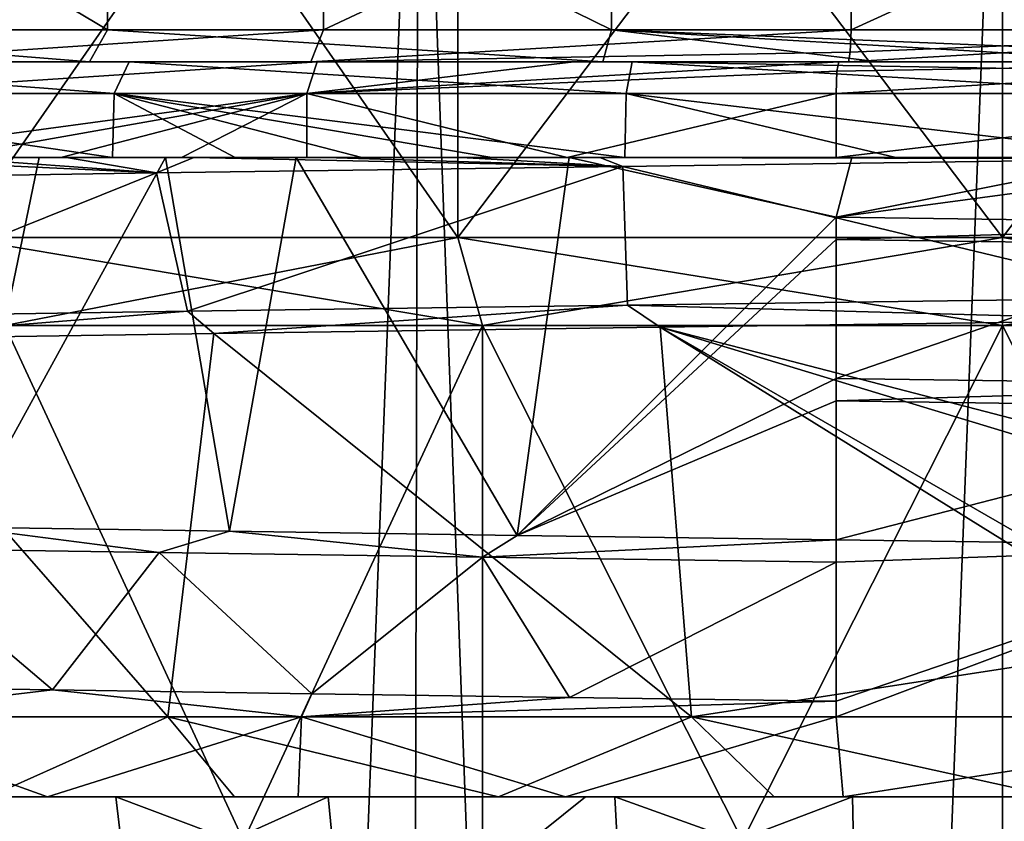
# Model space of a CAD drawing. Header units: millimetres. Extents: x -682 to 137, y -14 to 967.
# Tile 447 of 656: x -6.15 to 0.01, y 957.35 to 962.36. Entities that reach past the tile are written whole.
import ezdxf

# ---------------------------------------------------------------- set-up
doc = ezdxf.new("R2010")
doc.units = ezdxf.units.MM
doc.header["$LTSCALE"] = 65.185185
for name, color, linetype in [('100', 7, 'CONTINUOUS'), ('101', 7, 'CONTINUOUS'), ('102', 7, 'CONTINUOUS'), ('103', 7, 'CONTINUOUS'), ('104', 7, 'CONTINUOUS'), ('105', 7, 'CONTINUOUS'), ('3650', 7, 'CONTINUOUS'), ('3651', 7, 'CONTINUOUS'), ('3652', 7, 'CONTINUOUS'), ('3721', 7, 'CONTINUOUS'), ('3722', 7, 'CONTINUOUS'), ('3723', 7, 'CONTINUOUS'), ('3725', 7, 'CONTINUOUS'), ('3726', 7, 'CONTINUOUS'), ('3727', 7, 'CONTINUOUS'), ('3748', 7, 'CONTINUOUS'), ('3749', 7, 'CONTINUOUS'), ('918', 7, 'CONTINUOUS'), ('919', 7, 'CONTINUOUS'), ('92', 7, 'CONTINUOUS'), ('93', 7, 'CONTINUOUS'), ('94', 7, 'CONTINUOUS'), ('95', 7, 'CONTINUOUS'), ('96', 7, 'CONTINUOUS'), ('97', 7, 'CONTINUOUS'), ('98', 7, 'CONTINUOUS'), ('99', 7, 'CONTINUOUS')]:
    doc.layers.add(name, color=color, linetype=linetype)

msp = doc.modelspace()

# ---------------------------------------------------------------- linework, layer by layer
at = {"layer": '100', "color": 7, "linetype": 'CONTINUOUS', "true_color": 0x999999}
for points in [[(-8.3148, 961.9, 8.5829), (-5.5599, 961.9, 10.5778), (-8.1763, 962.1, 8.4386), (-8.3148, 961.9, 8.5829)], [(-8.1763, 962.1, 8.4386), (-5.5599, 961.9, 10.5778), (-5.4651, 962.1, 10.4017), (-8.1763, 962.1, 8.4386)], [(-4.3532, 961.9, -11.1289), (-7.3122, 961.9, -9.4516), (-4.2894, 962.1, -10.9391), (-4.3532, 961.9, -11.1289)], [(-4.2894, 962.1, -10.9391), (-7.3122, 961.9, -9.4516), (-7.1982, 962.1, -9.287), (-4.2894, 962.1, -10.9391)], [(-5.5599, 961.9, 10.5778), (-2.3546, 961.9, 11.7157), (-5.4651, 962.1, 10.4017), (-5.5599, 961.9, 10.5778)], [(-5.4651, 962.1, 10.4017), (-2.3546, 961.9, 11.7157), (-2.317, 962.1, 11.5193), (-5.4651, 962.1, 10.4017)], [(-4.3532, 961.9, -11.1289), (-1.0241, 962.1, -11.7053), (-1.0364, 962.0414, -11.8462), (-4.3532, 961.9, -11.1289)], [(-1.0241, 962.1, -11.7053), (-4.3532, 961.9, -11.1289), (-2.6835, 962.1, -11.4395), (-1.0241, 962.1, -11.7053)], [(-2.6835, 962.1, -11.4395), (-4.3532, 961.9, -11.1289), (-4.2894, 962.1, -10.9391), (-2.6835, 962.1, -11.4395)], [(-2.3546, 961.9, 11.7157), (1.0415, 961.9, 11.9045), (-2.317, 962.1, 11.5193), (-2.3546, 961.9, 11.7157)], [(1.0415, 961.9, 11.9045), (1.0364, 962.0414, 11.8462), (-2.317, 962.1, 11.5193), (1.0415, 961.9, 11.9045)], [(1.0364, 962.0414, 11.8462), (1.0241, 962.1, 11.7053), (-2.317, 962.1, 11.5193), (1.0364, 962.0414, 11.8462)], [(-1.0415, 961.9, -11.9045), (-4.3532, 961.9, -11.1289), (-1.0364, 962.0414, -11.8462), (-1.0415, 961.9, -11.9045)]]:
    msp.add_3dface(points, dxfattribs=at)
at = {"layer": '101', "color": 7, "linetype": 'CONTINUOUS', "true_color": 0x999999}
for points in [[(-8.3631, 962.1, 7.2602), (-8.1763, 962.1, 8.4386), (-5.7128, 962.1, 9.4877), (-8.3631, 962.1, 7.2602)], [(-8.1763, 962.1, 8.4386), (-5.4651, 962.1, 10.4017), (-5.7128, 962.1, 9.4877), (-8.1763, 962.1, 8.4386)], [(-4.3291, 962.1, -10.1938), (-7.1982, 962.1, -9.287), (-7.2644, 962.1, -8.3595), (-4.3291, 962.1, -10.1938)], [(-4.2894, 962.1, -10.9391), (-7.1982, 962.1, -9.287), (-4.3291, 962.1, -10.1938), (-4.2894, 962.1, -10.9391)], [(-5.7128, 962.1, 9.4877), (-5.4651, 962.1, 10.4017), (-2.5012, 962.1, 10.7888), (-5.7128, 962.1, 9.4877)], [(-5.4651, 962.1, 10.4017), (-2.317, 962.1, 11.5193), (-2.5012, 962.1, 10.7888), (-5.4651, 962.1, 10.4017)], [(-0.9652, 962.1, -11.0329), (-4.2894, 962.1, -10.9391), (-4.3291, 962.1, -10.1938), (-0.9652, 962.1, -11.0329)], [(2.317, 962.1, -11.5193), (-2.6835, 962.1, -11.4395), (-4.2894, 962.1, -10.9391), (2.317, 962.1, -11.5193)], [(2.317, 962.1, -11.5193), (-4.2894, 962.1, -10.9391), (-0.9652, 962.1, -11.0329), (2.317, 962.1, -11.5193)], [(2.317, 962.1, -11.5193), (-1.0241, 962.1, -11.7053), (-2.6835, 962.1, -11.4395), (2.317, 962.1, -11.5193)], [(-2.5012, 962.1, 10.7888), (-2.317, 962.1, 11.5193), (-0.7768, 962.1, 11.0477), (-2.5012, 962.1, 10.7888)], [(1.0241, 962.1, 11.7053), (2.6835, 962.1, 11.4395), (-2.317, 962.1, 11.5193), (1.0241, 962.1, 11.7053)], [(2.6835, 962.1, 11.4395), (4.2894, 962.1, 10.9391), (-2.317, 962.1, 11.5193), (2.6835, 962.1, 11.4395)], [(-2.317, 962.1, 11.5193), (4.2894, 962.1, 10.9391), (0.9652, 962.1, 11.0329), (-2.317, 962.1, 11.5193)], [(-2.317, 962.1, 11.5193), (0.9652, 962.1, 11.0329), (-0.7768, 962.1, 11.0477), (-2.317, 962.1, 11.5193)], [(0.7768, 962.1, -11.0477), (2.317, 962.1, -11.5193), (-0.9652, 962.1, -11.0329), (0.7768, 962.1, -11.0477)]]:
    msp.add_3dface(points, dxfattribs=at)
at = {"layer": '102', "color": 7, "linetype": 'CONTINUOUS', "true_color": 0x999999}
for points in [[(0.7768, 962.1, -11.0477), (-0.9652, 962.1, -11.0329), (2.4463, 962.3, -10.5963), (0.7768, 962.1, -11.0477)], [(2.4463, 962.3, -10.5963), (-0.9652, 962.1, -11.0329), (-0.9529, 962.1586, -10.892), (2.4463, 962.3, -10.5963)], [(-0.9478, 962.3, -10.8336), (2.4463, 962.3, -10.5963), (-0.9529, 962.1586, -10.892), (-0.9478, 962.3, -10.8336)]]:
    msp.add_3dface(points, dxfattribs=at)
at = {"layer": '103', "color": 7, "linetype": 'CONTINUOUS', "true_color": 0x999999}
for points in [[(2.4463, 962.3, -10.5963), (-0.9478, 962.3, -10.8336), (2.4463, 963.85, -10.5963), (2.4463, 962.3, -10.5963)], [(2.4463, 963.85, -10.5963), (-0.9478, 962.3, -10.8336), (-0.9478, 963.85, -10.8336), (2.4463, 963.85, -10.5963)]]:
    msp.add_3dface(points, dxfattribs=at)
at = {"layer": '104', "color": 7, "linetype": 'CONTINUOUS', "true_color": 0x999999}
for points in [[(-5.601, 963.85, 9.3217), (-8.2075, 963.85, 7.1346), (-5.601, 962.3, 9.3217), (-5.601, 963.85, 9.3217)], [(-5.601, 962.3, 9.3217), (-8.2075, 963.85, 7.1346), (-8.2075, 962.3, 7.1346), (-5.601, 962.3, 9.3217)], [(-7.1346, 963.85, -8.2075), (-4.2492, 963.85, -10.0105), (-7.1346, 962.3, -8.2075), (-7.1346, 963.85, -8.2075)], [(-7.1346, 962.3, -8.2075), (-4.2492, 963.85, -10.0105), (-4.2492, 962.3, -10.0105), (-7.1346, 962.3, -8.2075)], [(-2.4463, 963.85, 10.5963), (-5.601, 963.85, 9.3217), (-2.4463, 962.3, 10.5963), (-2.4463, 963.85, 10.5963)], [(-2.4463, 962.3, 10.5963), (-5.601, 963.85, 9.3217), (-5.601, 962.3, 9.3217), (-2.4463, 962.3, 10.5963)], [(-0.9478, 963.85, -10.8336), (-0.9478, 962.3, -10.8336), (-4.2492, 962.3, -10.0105), (-0.9478, 963.85, -10.8336)], [(-4.2492, 963.85, -10.0105), (-0.9478, 963.85, -10.8336), (-4.2492, 962.3, -10.0105), (-4.2492, 963.85, -10.0105)], [(0.9478, 962.3, 10.8336), (0.9478, 963.85, 10.8336), (-2.4463, 963.85, 10.5963), (0.9478, 962.3, 10.8336)], [(0.9478, 962.3, 10.8336), (-2.4463, 963.85, 10.5963), (-2.4463, 962.3, 10.5963), (0.9478, 962.3, 10.8336)]]:
    msp.add_3dface(points, dxfattribs=at)
at = {"layer": '105', "color": 7, "linetype": 'CONTINUOUS', "true_color": 0x999999}
for points in [[(-8.3631, 962.1, 7.2602), (-5.7128, 962.1, 9.4877), (-8.2075, 962.3, 7.1346), (-8.3631, 962.1, 7.2602)], [(-5.7128, 962.1, 9.4877), (-5.601, 962.3, 9.3217), (-8.2075, 962.3, 7.1346), (-5.7128, 962.1, 9.4877)], [(-4.3291, 962.1, -10.1938), (-7.2644, 962.1, -8.3595), (-4.2492, 962.3, -10.0105), (-4.3291, 962.1, -10.1938)], [(-7.2644, 962.1, -8.3595), (-7.1346, 962.3, -8.2075), (-4.2492, 962.3, -10.0105), (-7.2644, 962.1, -8.3595)], [(-5.7128, 962.1, 9.4877), (-2.5012, 962.1, 10.7888), (-5.601, 962.3, 9.3217), (-5.7128, 962.1, 9.4877)], [(-2.5012, 962.1, 10.7888), (-2.4463, 962.3, 10.5963), (-5.601, 962.3, 9.3217), (-2.5012, 962.1, 10.7888)], [(-4.3291, 962.1, -10.1938), (-0.9478, 962.3, -10.8336), (-0.9529, 962.1586, -10.892), (-4.3291, 962.1, -10.1938)], [(-0.9478, 962.3, -10.8336), (-4.3291, 962.1, -10.1938), (-4.2492, 962.3, -10.0105), (-0.9478, 962.3, -10.8336)], [(-2.5012, 962.1, 10.7888), (-0.7768, 962.1, 11.0477), (-2.4463, 962.3, 10.5963), (-2.5012, 962.1, 10.7888)], [(-0.7768, 962.1, 11.0477), (0.9652, 962.1, 11.0329), (-2.4463, 962.3, 10.5963), (-0.7768, 962.1, 11.0477)], [(0.9652, 962.1, 11.0329), (0.9529, 962.1586, 10.892), (-2.4463, 962.3, 10.5963), (0.9652, 962.1, 11.0329)], [(0.9529, 962.1586, 10.892), (0.9478, 962.3, 10.8336), (-2.4463, 962.3, 10.5963), (0.9529, 962.1586, 10.892)], [(-0.9652, 962.1, -11.0329), (-4.3291, 962.1, -10.1938), (-0.9529, 962.1586, -10.892), (-0.9652, 962.1, -11.0329)]]:
    msp.add_3dface(points, dxfattribs=at)
at = {"layer": '3650', "color": 7, "linetype": 'CONTINUOUS', "true_color": 0x999999}
for points in [[(1.0408, 960.4822, 11.8966), (-2.1421, 960.4377, 11.7483), (1.0408, 959.6128, 11.8966), (1.0408, 960.4822, 11.8966)], [(-4.9355, 960.3995, 10.8744), (-7.2904, 960.3642, 9.4584), (-5.224, 958, 10.7388), (-4.9355, 960.3995, 10.8744)], [(-1.946, 958, 11.7824), (-4.9355, 960.3995, 10.8744), (-5.224, 958, 10.7388), (-1.946, 958, 11.7824)], [(-2.1421, 960.4377, 11.7483), (-4.9355, 960.3995, 10.8744), (-1.946, 958, 11.7824), (-2.1421, 960.4377, 11.7483)], [(-2.1421, 960.4377, 11.7483), (1.0408, 959.4722, 11.8966), (1.0408, 959.6128, 11.8966), (-2.1421, 960.4377, 11.7483)], [(1.0408, 959.4722, 11.8966), (-2.1421, 960.4377, 11.7483), (1.0408, 958.6028, 11.8966), (1.0408, 959.4722, 11.8966)], [(-2.1421, 960.4377, 11.7483), (1.0408, 958.4622, 11.8966), (1.0408, 958.6028, 11.8966), (-2.1421, 960.4377, 11.7483)], [(1.0408, 958.4622, 11.8966), (-2.1421, 960.4377, 11.7483), (-1.946, 958, 11.7824), (1.0408, 958.4622, 11.8966)], [(-5.224, 958, 10.7388), (-7.2904, 960.3642, 9.4584), (-8.0686, 958, 8.804), (-5.224, 958, 10.7388)], [(-6.5086, 959.1869, -10.0124), (-5.2775, 959.0282, -10.7126), (-6.9883, 959.0535, -9.6837), (-6.5086, 959.1869, -10.0124)], [(-6.5086, 959.1869, -10.0124), (-4.8387, 959.1623, -10.9178), (-5.2775, 959.0282, -10.7126), (-6.5086, 959.1869, -10.0124)], [(-4.8387, 959.1623, -10.9178), (-3.2535, 958.999, -11.4903), (-5.2775, 959.0282, -10.7126), (-4.8387, 959.1623, -10.9178)], [(-4.8387, 959.1623, -10.9178), (-3.0375, 959.136, -11.5492), (-3.2535, 958.999, -11.4903), (-4.8387, 959.1623, -10.9178)], [(-3.0375, 959.136, -11.5492), (-1.0408, 959.1078, -11.8966), (-3.2535, 958.999, -11.4903), (-3.0375, 959.136, -11.5492)], [(-1.0408, 959.1078, -11.8966), (-1.0408, 958.9672, -11.8966), (-3.2535, 958.999, -11.4903), (-1.0408, 959.1078, -11.8966)], [(1.4936, 958, 11.8482), (1.0408, 958.4622, 11.8966), (-1.946, 958, 11.7824), (1.4936, 958, 11.8482)], [(-7.6574, 958.1948, -9.1638), (-5.9453, 958.1686, -10.3569), (-7.3715, 958, -9.3953), (-7.6574, 958.1948, -9.1638)], [(-7.3715, 958, -9.3953), (-5.9453, 958.1686, -10.3569), (-4.3873, 958, -11.1069), (-7.3715, 958, -9.3953)], [(-5.9453, 958.1686, -10.3569), (-4.3227, 958.1448, -11.1322), (-4.3873, 958, -11.1069), (-5.9453, 958.1686, -10.3569)], [(-4.3227, 958.1448, -11.1322), (-2.7097, 958.1213, -11.6305), (-4.3873, 958, -11.1069), (-4.3227, 958.1448, -11.1322)], [(-2.7097, 958.1213, -11.6305), (-1.0408, 958.0978, -11.8966), (-4.3873, 958, -11.1069), (-2.7097, 958.1213, -11.6305)], [(-1.0408, 958.0978, -11.8966), (-1.0408, 958, -11.8966), (-4.3873, 958, -11.1069), (-1.0408, 958.0978, -11.8966)]]:
    msp.add_3dface(points, dxfattribs=at)
at = {"layer": '3651', "color": 7, "linetype": 'CONTINUOUS', "true_color": 0x999999}
for points in [[(-6.3438, 957.5, 9.5224), (-5.224, 958, 10.7388), (-8.0686, 958, 8.804), (-6.3438, 957.5, 9.5224)], [(-5.9766, 957.5, -9.7569), (-7.4041, 957.5, -8.7234), (-7.3715, 958, -9.3953), (-5.9766, 957.5, -9.7569)], [(-5.9766, 957.5, -9.7569), (-7.3715, 958, -9.3953), (-4.3873, 958, -11.1069), (-5.9766, 957.5, -9.7569)], [(-6.3438, 957.5, 9.5224), (-4.8064, 957.5, 10.3835), (-5.224, 958, 10.7388), (-6.3438, 957.5, 9.5224)], [(-4.4075, 957.5, -10.559), (-5.9766, 957.5, -9.7569), (-4.3873, 958, -11.1069), (-4.4075, 957.5, -10.559)], [(-4.8064, 957.5, 10.3835), (-3.1549, 957.5, 10.9984), (-5.224, 958, 10.7388), (-4.8064, 957.5, 10.3835)], [(-3.1549, 957.5, 10.9984), (-1.946, 958, 11.7824), (-5.224, 958, 10.7388), (-3.1549, 957.5, 10.9984)], [(-2.7346, 957.5, -11.1104), (-4.4075, 957.5, -10.559), (-4.3873, 958, -11.1069), (-2.7346, 957.5, -11.1104)], [(-1.0408, 958, -11.8966), (-2.7346, 957.5, -11.1104), (-4.3873, 958, -11.1069), (-1.0408, 958, -11.8966)], [(-3.1549, 957.5, 10.9984), (-1.4284, 957.5, 11.3524), (-1.946, 958, 11.7824), (-3.1549, 957.5, 10.9984)], [(-0.9972, 957.5, -11.3985), (-2.7346, 957.5, -11.1104), (-1.0408, 958, -11.8966), (-0.9972, 957.5, -11.3985)], [(-1.4284, 957.5, 11.3524), (0.332, 957.5, 11.4371), (-1.946, 958, 11.7824), (-1.4284, 957.5, 11.3524)], [(0.332, 957.5, 11.4371), (1.4936, 958, 11.8482), (-1.946, 958, 11.7824), (0.332, 957.5, 11.4371)]]:
    msp.add_3dface(points, dxfattribs=at)
at = {"layer": '3652', "color": 7, "linetype": 'CONTINUOUS', "true_color": 0x999999}
for points in [[(-0.9972, 957.5, -11.3985), (-1.0408, 958, -11.8966), (2.2445, 958, -11.7292), (-0.9972, 957.5, -11.3985)], [(2.1506, 957.5, -11.2381), (-0.9972, 957.5, -11.3985), (2.2445, 958, -11.7292), (2.1506, 957.5, -11.2381)]]:
    msp.add_3dface(points, dxfattribs=at)
at = {"layer": '3721', "color": 7, "linetype": 'CONTINUOUS', "true_color": 0x96918c}
for points in [[(-6.5418, 961, -10.1792), (-3.409, 961, -11.6099), (-6.5418, 965.5, -10.1792), (-6.5418, 961, -10.1792)], [(-6.5418, 965.5, -10.1792), (-3.409, 961, -11.6099), (-3.409, 965.5, -11.6099), (-6.5418, 965.5, -10.1792)], [(-3.409, 961, 11.6099), (-6.5418, 961, 10.1792), (-3.409, 965.5, 11.6099), (-3.409, 961, 11.6099)], [(-3.409, 965.5, 11.6099), (-6.5418, 961, 10.1792), (-6.5418, 965.5, 10.1792), (-3.409, 965.5, 11.6099)], [(0, 961, -12.1), (0, 965.5, -12.1), (-3.409, 965.5, -11.6099), (0, 961, -12.1)], [(-3.409, 961, -11.6099), (0, 961, -12.1), (-3.409, 965.5, -11.6099), (-3.409, 961, -11.6099)], [(0, 961, 12.1), (-3.409, 961, 11.6099), (0, 965.5, 12.1), (0, 961, 12.1)], [(0, 965.5, 12.1), (-3.409, 961, 11.6099), (-3.409, 965.5, 11.6099), (0, 965.5, 12.1)]]:
    msp.add_3dface(points, dxfattribs=at)
at = {"layer": '3722', "color": 7, "linetype": 'CONTINUOUS', "true_color": 0x96918c}
for points in [[(-3.409, 961, -11.6099), (-6.5418, 961, -10.1792), (-3.254, 960.45, -11.0821), (-3.409, 961, -11.6099)], [(-3.254, 960.45, -11.0821), (-6.5418, 961, -10.1792), (-6.2444, 960.45, -9.7165), (-3.254, 960.45, -11.0821)], [(-6.5418, 961, 10.1792), (-3.409, 961, 11.6099), (-6.2444, 960.45, 9.7165), (-6.5418, 961, 10.1792)], [(-6.2444, 960.45, 9.7165), (-3.409, 961, 11.6099), (-3.254, 960.45, 11.0821), (-6.2444, 960.45, 9.7165)], [(0, 961, -12.1), (-3.409, 961, -11.6099), (0, 960.45, -11.55), (0, 961, -12.1)], [(0, 960.45, -11.55), (-3.409, 961, -11.6099), (-3.254, 960.45, -11.0821), (0, 960.45, -11.55)], [(-3.409, 961, 11.6099), (0, 961, 12.1), (-3.254, 960.45, 11.0821), (-3.409, 961, 11.6099)], [(-3.254, 960.45, 11.0821), (0, 961, 12.1), (0, 960.45, 11.55), (-3.254, 960.45, 11.0821)]]:
    msp.add_3dface(points, dxfattribs=at)
at = {"layer": '3723', "color": 7, "linetype": 'CONTINUOUS', "true_color": 0x96918c}
for points in [[(-3.2536, 954, -11.0819), (-6.2444, 960.45, -9.7165), (-6.2452, 954, -9.7159), (-3.2536, 954, -11.0819)], [(-6.2444, 960.45, 9.7165), (-3.254, 960.45, 11.0821), (-6.2452, 954, 9.7159), (-6.2444, 960.45, 9.7165)], [(-6.2452, 954, 9.7159), (-3.254, 960.45, 11.0821), (-3.2536, 954, 11.0819), (-6.2452, 954, 9.7159)], [(-3.254, 960.45, -11.0821), (-6.2444, 960.45, -9.7165), (-3.2536, 954, -11.0819), (-3.254, 960.45, -11.0821)], [(0, 960.45, -11.55), (-3.254, 960.45, -11.0821), (0, 954, -11.55), (0, 960.45, -11.55)], [(0, 954, -11.55), (-3.254, 960.45, -11.0821), (-3.2536, 954, -11.0819), (0, 954, -11.55)], [(-3.254, 960.45, 11.0821), (0, 960.45, 11.55), (-3.2536, 954, 11.0819), (-3.254, 960.45, 11.0821)], [(-3.2536, 954, 11.0819), (0, 960.45, 11.55), (0, 954, 11.55), (-3.2536, 954, 11.0819)]]:
    msp.add_3dface(points, dxfattribs=at)
at = {"layer": '3725', "color": 7, "linetype": 'CONTINUOUS', "true_color": 0x96918c}
for points in [[(0, 965.5, -12.1), (0, 961, -12.1), (3.409, 961, -11.6099), (0, 965.5, -12.1)], [(0, 965.5, -12.1), (3.409, 961, -11.6099), (3.409, 965.5, -11.6099), (0, 965.5, -12.1)], [(0, 961, 12.1), (0, 965.5, 12.1), (3.409, 965.5, 11.6099), (0, 961, 12.1)], [(3.409, 961, 11.6099), (0, 961, 12.1), (3.409, 965.5, 11.6099), (3.409, 961, 11.6099)]]:
    msp.add_3dface(points, dxfattribs=at)
at = {"layer": '3726', "color": 7, "linetype": 'CONTINUOUS', "true_color": 0x96918c}
for points in [[(0, 961, -12.1), (0, 960.45, -11.55), (3.254, 960.45, -11.0821), (0, 961, -12.1)], [(3.409, 961, -11.6099), (0, 961, -12.1), (3.254, 960.45, -11.0821), (3.409, 961, -11.6099)], [(0, 960.45, 11.55), (0, 961, 12.1), (3.409, 961, 11.6099), (0, 960.45, 11.55)], [(0, 960.45, 11.55), (3.409, 961, 11.6099), (3.254, 960.45, 11.0821), (0, 960.45, 11.55)]]:
    msp.add_3dface(points, dxfattribs=at)
at = {"layer": '3727', "color": 7, "linetype": 'CONTINUOUS', "true_color": 0x96918c}
for points in [[(0, 960.45, -11.55), (0, 954, -11.55), (3.2536, 954, -11.0819), (0, 960.45, -11.55)], [(0, 960.45, -11.55), (3.2536, 954, -11.0819), (3.254, 960.45, -11.0821), (0, 960.45, -11.55)], [(0, 954, 11.55), (0, 960.45, 11.55), (3.254, 960.45, 11.0821), (0, 954, 11.55)], [(3.2536, 954, 11.0819), (0, 954, 11.55), (3.254, 960.45, 11.0821), (3.2536, 954, 11.0819)]]:
    msp.add_3dface(points, dxfattribs=at)
at = {"layer": '3748', "color": 7, "linetype": 'CONTINUOUS', "true_color": 0x96918c}
for points in [[(-7.4978, 865.5044, 12.9866), (-3.8811, 865.5044, 14.4846), (-7.0615, 965.5044, 12.2308), (-7.4978, 865.5044, 12.9866)], [(-3.8811, 865.5044, -14.4846), (-7.4978, 865.5044, -12.9866), (-3.6553, 965.5044, -13.6417), (-3.8811, 865.5044, -14.4846)], [(-3.6553, 965.5044, -13.6417), (-7.4978, 865.5044, -12.9866), (-7.0615, 965.5044, -12.2308), (-3.6553, 965.5044, -13.6417)], [(-7.0615, 965.5044, 12.2308), (-3.8811, 865.5044, 14.4846), (-3.6553, 965.5044, 13.6417), (-7.0615, 965.5044, 12.2308)], [(-3.8811, 865.5044, 14.4846), (0, 865.5044, 14.9956), (-3.6553, 965.5044, 13.6417), (-3.8811, 865.5044, 14.4846)], [(0, 865.5044, -14.9956), (-3.8811, 865.5044, -14.4846), (0, 965.5044, -14.1229), (0, 865.5044, -14.9956)], [(0, 965.5044, -14.1229), (-3.8811, 865.5044, -14.4846), (-3.6553, 965.5044, -13.6417), (0, 965.5044, -14.1229)], [(-3.6553, 965.5044, 13.6417), (0, 865.5044, 14.9956), (0, 965.5044, 14.1229), (-3.6553, 965.5044, 13.6417)]]:
    msp.add_3dface(points, dxfattribs=at)
at = {"layer": '3749', "color": 7, "linetype": 'CONTINUOUS', "true_color": 0x96918c}
for points in [[(0, 965.5044, 14.1229), (0, 865.5044, 14.9956), (3.8811, 865.5044, 14.4846), (0, 965.5044, 14.1229)], [(0, 865.5044, -14.9956), (0, 965.5044, -14.1229), (3.6553, 965.5044, -13.6417), (0, 865.5044, -14.9956)], [(3.8811, 865.5044, -14.4846), (0, 865.5044, -14.9956), (3.6553, 965.5044, -13.6417), (3.8811, 865.5044, -14.4846)], [(0, 965.5044, 14.1229), (3.8811, 865.5044, 14.4846), (3.6553, 965.5044, 13.6417), (0, 965.5044, 14.1229)]]:
    msp.add_3dface(points, dxfattribs=at)
at = {"layer": '918', "color": 7, "linetype": 'CONTINUOUS', "true_color": 0x999999}
for points in [[(1.0408, 961.4922, 11.8966), (-2.377, 961.4444, 11.703), (1.0408, 960.6228, 11.8966), (1.0408, 961.4922, 11.8966)], [(-2.377, 961.4444, 11.703), (-5.2936, 961.4046, 10.7046), (-5.0998, 960.5379, 10.7983), (-2.377, 961.4444, 11.703)], [(-2.377, 961.4444, 11.703), (-5.0998, 960.5379, 10.7983), (-2.3469, 960.5755, 11.7091), (-2.377, 961.4444, 11.703)], [(-2.377, 961.4444, 11.703), (-2.3469, 960.5755, 11.7091), (1.0408, 960.6228, 11.8966), (-2.377, 961.4444, 11.703)], [(-5.2936, 961.4046, 10.7046), (-7.8134, 961.365, 9.0312), (-7.542, 960.5004, 9.259), (-5.2936, 961.4046, 10.7046)], [(-5.2936, 961.4046, 10.7046), (-7.542, 960.5004, 9.259), (-5.0998, 960.5379, 10.7983), (-5.2936, 961.4046, 10.7046)], [(-1.0408, 960.9872, -11.8966), (-1.0408, 961.1278, -11.8966), (2.1526, 961.0831, -11.7464), (-1.0408, 960.9872, -11.8966)], [(1.3785, 960.9535, -11.8622), (-1.0408, 960.9872, -11.8966), (2.1526, 961.0831, -11.7464), (1.3785, 960.9535, -11.8622)]]:
    msp.add_3dface(points, dxfattribs=at)
at = {"layer": '919', "color": 7, "linetype": 'CONTINUOUS', "true_color": 0x999999}
for points in [[(-1.0408, 959.9772, -11.8966), (-1.0408, 960.1178, -11.8966), (2.1645, 960.073, -11.7442), (-1.0408, 959.9772, -11.8966)], [(2.1586, 959.9325, -11.7453), (-1.0408, 959.9772, -11.8966), (2.1645, 960.073, -11.7442), (2.1586, 959.9325, -11.7453)], [(-1.0408, 959.1078, -11.8966), (1.7939, 959.068, -11.8065), (-1.0408, 958.9672, -11.8966), (-1.0408, 959.1078, -11.8966)], [(-7.6574, 958.1948, -9.1638), (-6.9883, 959.0535, -9.6837), (-5.9453, 958.1686, -10.3569), (-7.6574, 958.1948, -9.1638)], [(-6.9883, 959.0535, -9.6837), (-5.2775, 959.0282, -10.7126), (-5.9453, 958.1686, -10.3569), (-6.9883, 959.0535, -9.6837)], [(-5.9453, 958.1686, -10.3569), (-5.2775, 959.0282, -10.7126), (-4.3227, 958.1448, -11.1322), (-5.9453, 958.1686, -10.3569)], [(-5.2775, 959.0282, -10.7126), (-3.2535, 958.999, -11.4903), (-4.3227, 958.1448, -11.1322), (-5.2775, 959.0282, -10.7126)], [(-1.0408, 958, -11.8966), (1.7939, 959.068, -11.8065), (2.2445, 958, -11.7292), (-1.0408, 958, -11.8966)], [(1.7939, 959.068, -11.8065), (-1.0408, 958, -11.8966), (-1.0408, 958.0978, -11.8966), (1.7939, 959.068, -11.8065)], [(-1.0408, 958.9672, -11.8966), (1.7939, 959.068, -11.8065), (-1.0408, 958.0978, -11.8966), (-1.0408, 958.9672, -11.8966)], [(-4.3227, 958.1448, -11.1322), (-3.2535, 958.999, -11.4903), (-2.7097, 958.1213, -11.6305), (-4.3227, 958.1448, -11.1322)], [(-3.2535, 958.999, -11.4903), (-1.0408, 958.9672, -11.8966), (-2.7097, 958.1213, -11.6305), (-3.2535, 958.999, -11.4903)], [(-2.7097, 958.1213, -11.6305), (-1.0408, 958.9672, -11.8966), (-1.0408, 958.0978, -11.8966), (-2.7097, 958.1213, -11.6305)]]:
    msp.add_3dface(points, dxfattribs=at)
at = {"layer": '92', "color": 7, "linetype": 'CONTINUOUS', "true_color": 0x999999}
for points in [[(2.426, 957.5, -10.5004), (-0.9151, 956.3, -10.46), (-0.9393, 957.5, -10.736), (2.426, 957.5, -10.5004)], [(2.362, 956.3, -10.2309), (-0.9151, 956.3, -10.46), (2.426, 957.5, -10.5004), (2.362, 956.3, -10.2309)]]:
    msp.add_3dface(points, dxfattribs=at)
at = {"layer": '93', "color": 7, "linetype": 'CONTINUOUS', "true_color": 0x999999}
for points in [[(-7.9245, 956.3, 6.8886), (-5.4079, 956.3, 9.0003), (-8.133, 957.5, 7.0708), (-7.9245, 956.3, 6.8886)], [(-8.133, 957.5, 7.0708), (-5.4079, 956.3, 9.0003), (-5.5492, 957.5, 9.2384), (-8.133, 957.5, 7.0708)], [(-4.2199, 957.5, -9.9164), (-6.8886, 956.3, -7.9245), (-7.0782, 957.5, -8.1266), (-4.2199, 957.5, -9.9164)], [(-4.1027, 956.3, -9.6653), (-6.8886, 956.3, -7.9245), (-4.2199, 957.5, -9.9164), (-4.1027, 956.3, -9.6653)], [(-5.4079, 956.3, 9.0003), (-2.362, 956.3, 10.2309), (-5.5492, 957.5, 9.2384), (-5.4079, 956.3, 9.0003)], [(-5.5492, 957.5, 9.2384), (-2.362, 956.3, 10.2309), (-2.426, 957.5, 10.5004), (-5.5492, 957.5, 9.2384)], [(-2.6109, 957.5, -10.456), (-4.1027, 956.3, -9.6653), (-4.2199, 957.5, -9.9164), (-2.6109, 957.5, -10.456)], [(-0.9151, 956.3, -10.46), (-4.1027, 956.3, -9.6653), (-0.9393, 957.5, -10.736), (-0.9151, 956.3, -10.46)], [(-0.9393, 957.5, -10.736), (-4.1027, 956.3, -9.6653), (-2.6109, 957.5, -10.456), (-0.9393, 957.5, -10.736)], [(-2.362, 956.3, 10.2309), (0.9151, 956.3, 10.46), (-2.426, 957.5, 10.5004), (-2.362, 956.3, 10.2309)], [(0.9151, 956.3, 10.46), (0.9393, 957.5, 10.736), (-2.426, 957.5, 10.5004), (0.9151, 956.3, 10.46)]]:
    msp.add_3dface(points, dxfattribs=at)
at = {"layer": '94', "color": 7, "linetype": 'CONTINUOUS', "true_color": 0x999999}
for points in [[(-8.133, 957.5, 7.0708), (-5.5492, 957.5, 9.2384), (-7.7306, 957.5, 8.4354), (-8.133, 957.5, 7.0708)], [(-7.7306, 957.5, 8.4354), (-5.5492, 957.5, 9.2384), (-6.3438, 957.5, 9.5224), (-7.7306, 957.5, 8.4354)], [(-5.9766, 957.5, -9.7569), (-7.0782, 957.5, -8.1266), (-7.4041, 957.5, -8.7234), (-5.9766, 957.5, -9.7569)], [(-4.2199, 957.5, -9.9164), (-7.0782, 957.5, -8.1266), (-4.4075, 957.5, -10.559), (-4.2199, 957.5, -9.9164)], [(-4.4075, 957.5, -10.559), (-7.0782, 957.5, -8.1266), (-5.9766, 957.5, -9.7569), (-4.4075, 957.5, -10.559)], [(-6.3438, 957.5, 9.5224), (-5.5492, 957.5, 9.2384), (-4.8064, 957.5, 10.3835), (-6.3438, 957.5, 9.5224)], [(-5.5492, 957.5, 9.2384), (-2.426, 957.5, 10.5004), (-4.8064, 957.5, 10.3835), (-5.5492, 957.5, 9.2384)], [(-4.8064, 957.5, 10.3835), (-2.426, 957.5, 10.5004), (-3.1549, 957.5, 10.9984), (-4.8064, 957.5, 10.3835)], [(-2.7346, 957.5, -11.1104), (-4.2199, 957.5, -9.9164), (-4.4075, 957.5, -10.559), (-2.7346, 957.5, -11.1104)], [(-2.6109, 957.5, -10.456), (-4.2199, 957.5, -9.9164), (-2.7346, 957.5, -11.1104), (-2.6109, 957.5, -10.456)], [(-3.1549, 957.5, 10.9984), (-2.426, 957.5, 10.5004), (-1.4284, 957.5, 11.3524), (-3.1549, 957.5, 10.9984)], [(-0.9972, 957.5, -11.3985), (-2.6109, 957.5, -10.456), (-2.7346, 957.5, -11.1104), (-0.9972, 957.5, -11.3985)], [(-0.9393, 957.5, -10.736), (-2.6109, 957.5, -10.456), (-0.9972, 957.5, -11.3985), (-0.9393, 957.5, -10.736)], [(-2.426, 957.5, 10.5004), (0.9393, 957.5, 10.736), (-1.4284, 957.5, 11.3524), (-2.426, 957.5, 10.5004)], [(-1.4284, 957.5, 11.3524), (0.9393, 957.5, 10.736), (0.332, 957.5, 11.4371), (-1.4284, 957.5, 11.3524)], [(2.1506, 957.5, -11.2381), (-0.9393, 957.5, -10.736), (-0.9972, 957.5, -11.3985), (2.1506, 957.5, -11.2381)], [(2.426, 957.5, -10.5004), (-0.9393, 957.5, -10.736), (2.1506, 957.5, -11.2381), (2.426, 957.5, -10.5004)]]:
    msp.add_3dface(points, dxfattribs=at)
at = {"layer": '95', "color": 7, "linetype": 'CONTINUOUS', "true_color": 0x999999}
for points in [[(-5.2936, 961.4046, 10.7046), (-7.3465, 961.5, 9.4148), (-7.8134, 961.365, 9.0312), (-5.2936, 961.4046, 10.7046)], [(-6.6213, 961.5, 9.9383), (-7.3465, 961.5, 9.4148), (-5.2936, 961.4046, 10.7046), (-6.6213, 961.5, 9.9383)], [(-6.0279, 961.5, -10.309), (-6.5086, 959.1869, -10.0124), (-6.7827, 961.5, -9.8287), (-6.0279, 961.5, -10.309)], [(-5.8571, 961.5, 10.4069), (-6.6213, 961.5, 9.9383), (-5.2936, 961.4046, 10.7046), (-5.8571, 961.5, 10.4069)], [(-4.8387, 959.1623, -10.9178), (-6.5086, 959.1869, -10.0124), (-5.2377, 961.5, -10.732), (-4.8387, 959.1623, -10.9178)], [(-5.2377, 961.5, -10.732), (-6.5086, 959.1869, -10.0124), (-6.0279, 961.5, -10.309), (-5.2377, 961.5, -10.732)], [(-5.0619, 961.5, 10.8161), (-5.8571, 961.5, 10.4069), (-5.2936, 961.4046, 10.7046), (-5.0619, 961.5, 10.8161)], [(-2.377, 961.4444, 11.703), (-5.0619, 961.5, 10.8161), (-5.2936, 961.4046, 10.7046), (-2.377, 961.4444, 11.703)], [(-4.4198, 961.5, -11.094), (-4.8387, 959.1623, -10.9178), (-5.2377, 961.5, -10.732), (-4.4198, 961.5, -11.094)], [(-4.2363, 961.5, 11.1653), (-5.0619, 961.5, 10.8161), (-2.377, 961.4444, 11.703), (-4.2363, 961.5, 11.1653)], [(-3.0375, 959.136, -11.5492), (-4.8387, 959.1623, -10.9178), (-4.4198, 961.5, -11.094), (-3.0375, 959.136, -11.5492)], [(-2.7124, 961.5, -11.6298), (-3.0375, 959.136, -11.5492), (-4.4198, 961.5, -11.094), (-2.7124, 961.5, -11.6298)], [(-3.3888, 961.5, 11.451), (-4.2363, 961.5, 11.1653), (-2.377, 961.4444, 11.703), (-3.3888, 961.5, 11.451)], [(-2.5205, 961.5, 11.673), (-3.3888, 961.5, 11.451), (-2.377, 961.4444, 11.703), (-2.5205, 961.5, 11.673)], [(-1.0408, 961.1278, -11.8966), (-3.0375, 959.136, -11.5492), (-2.7124, 961.5, -11.6298), (-1.0408, 961.1278, -11.8966)], [(-0.944, 961.5, -11.9045), (-1.0408, 961.1278, -11.8966), (-2.7124, 961.5, -11.6298), (-0.944, 961.5, -11.9045)], [(1.0408, 961.5, 11.8966), (-2.5205, 961.5, 11.673), (1.0408, 961.4922, 11.8966), (1.0408, 961.5, 11.8966)], [(1.0408, 961.4922, 11.8966), (-2.5205, 961.5, 11.673), (-2.377, 961.4444, 11.703), (1.0408, 961.4922, 11.8966)], [(2.1526, 961.0831, -11.7464), (-1.0408, 961.1278, -11.8966), (1.7364, 961.5, -11.8151), (2.1526, 961.0831, -11.7464)], [(1.7364, 961.5, -11.8151), (-1.0408, 961.1278, -11.8966), (0.8456, 961.5, -11.9119), (1.7364, 961.5, -11.8151)], [(0.8456, 961.5, -11.9119), (-1.0408, 961.1278, -11.8966), (-0.944, 961.5, -11.9045), (0.8456, 961.5, -11.9119)], [(-1.0408, 960.9872, -11.8966), (-3.0375, 959.136, -11.5492), (-1.0408, 961.1278, -11.8966), (-1.0408, 960.9872, -11.8966)], [(-1.0408, 960.1178, -11.8966), (-3.0375, 959.136, -11.5492), (-1.0408, 960.9872, -11.8966), (-1.0408, 960.1178, -11.8966)], [(1.3785, 960.9535, -11.8622), (-1.0408, 960.1178, -11.8966), (-1.0408, 960.9872, -11.8966), (1.3785, 960.9535, -11.8622)], [(2.1645, 960.073, -11.7442), (-1.0408, 960.1178, -11.8966), (1.3785, 960.9535, -11.8622), (2.1645, 960.073, -11.7442)], [(-5.0998, 960.5379, 10.7983), (-4.9355, 960.3995, 10.8744), (-2.3469, 960.5755, 11.7091), (-5.0998, 960.5379, 10.7983)], [(-4.9355, 960.3995, 10.8744), (-2.1421, 960.4377, 11.7483), (-2.3469, 960.5755, 11.7091), (-4.9355, 960.3995, 10.8744)], [(-2.3469, 960.5755, 11.7091), (1.0408, 960.4822, 11.8966), (1.0408, 960.6228, 11.8966), (-2.3469, 960.5755, 11.7091)], [(-2.1421, 960.4377, 11.7483), (1.0408, 960.4822, 11.8966), (-2.3469, 960.5755, 11.7091), (-2.1421, 960.4377, 11.7483)], [(-7.542, 960.5004, 9.259), (-7.2904, 960.3642, 9.4584), (-5.0998, 960.5379, 10.7983), (-7.542, 960.5004, 9.259)], [(-7.2904, 960.3642, 9.4584), (-4.9355, 960.3995, 10.8744), (-5.0998, 960.5379, 10.7983), (-7.2904, 960.3642, 9.4584)], [(-1.0408, 959.9772, -11.8966), (-3.0375, 959.136, -11.5492), (-1.0408, 960.1178, -11.8966), (-1.0408, 959.9772, -11.8966)], [(-1.0408, 959.1078, -11.8966), (-3.0375, 959.136, -11.5492), (-1.0408, 959.9772, -11.8966), (-1.0408, 959.1078, -11.8966)], [(2.1586, 959.9325, -11.7453), (-1.0408, 959.1078, -11.8966), (-1.0408, 959.9772, -11.8966), (2.1586, 959.9325, -11.7453)], [(1.7939, 959.068, -11.8065), (-1.0408, 959.1078, -11.8966), (2.1586, 959.9325, -11.7453), (1.7939, 959.068, -11.8065)]]:
    msp.add_3dface(points, dxfattribs=at)
at = {"layer": '96', "color": 7, "linetype": 'CONTINUOUS', "true_color": 0x999999}
for points in [[(-6.0279, 961.5, -10.309), (-6.7827, 961.5, -9.8287), (-6.6195, 961.5, -9.9491), (-6.0279, 961.5, -10.309)], [(-6.6213, 961.5, 9.9383), (-5.8571, 961.5, 10.4069), (-6.3098, 961.5, 10.1482), (-6.6213, 961.5, 9.9383)], [(-5.8942, 961.5, -10.3952), (-6.0279, 961.5, -10.309), (-6.6195, 961.5, -9.9491), (-5.8942, 961.5, -10.3952)], [(-6.3098, 961.5, 10.1482), (-5.8571, 961.5, 10.4069), (-5.5691, 961.5, 10.5729), (-6.3098, 961.5, 10.1482)], [(-5.2377, 961.5, -10.732), (-6.0279, 961.5, -10.309), (-5.8942, 961.5, -10.3952), (-5.2377, 961.5, -10.732)], [(-5.1385, 961.5, -10.7886), (-5.2377, 961.5, -10.732), (-5.8942, 961.5, -10.3952), (-5.1385, 961.5, -10.7886)], [(-5.8571, 961.5, 10.4069), (-5.0619, 961.5, 10.8161), (-5.5691, 961.5, 10.5729), (-5.8571, 961.5, 10.4069)], [(-5.5691, 961.5, 10.5729), (-5.0619, 961.5, 10.8161), (-4.8024, 961.5, 10.9426), (-5.5691, 961.5, 10.5729)], [(-4.4198, 961.5, -11.094), (-5.2377, 961.5, -10.732), (-5.1385, 961.5, -10.7886), (-4.4198, 961.5, -11.094)], [(-4.3546, 961.5, -11.1283), (-4.4198, 961.5, -11.094), (-5.1385, 961.5, -10.7886), (-4.3546, 961.5, -11.1283)], [(-5.0619, 961.5, 10.8161), (-4.2363, 961.5, 11.1653), (-4.8024, 961.5, 10.9426), (-5.0619, 961.5, 10.8161)], [(-4.8024, 961.5, 10.9426), (-4.2363, 961.5, 11.1653), (-4.0101, 961.5, 11.2571), (-4.8024, 961.5, 10.9426)], [(-2.7124, 961.5, -11.6298), (-4.4198, 961.5, -11.094), (-2.7253, 961.5, -11.6351), (-2.7124, 961.5, -11.6298)], [(-2.7253, 961.5, -11.6351), (-4.4198, 961.5, -11.094), (-4.3546, 961.5, -11.1283), (-2.7253, 961.5, -11.6351)], [(-4.2363, 961.5, 11.1653), (-3.3888, 961.5, 11.451), (-4.0101, 961.5, 11.2571), (-4.2363, 961.5, 11.1653)], [(-4.0101, 961.5, 11.2571), (-3.3888, 961.5, 11.451), (-3.1964, 961.5, 11.5144), (-4.0101, 961.5, 11.2571)], [(-3.3888, 961.5, 11.451), (-2.5205, 961.5, 11.673), (-3.1964, 961.5, 11.5144), (-3.3888, 961.5, 11.451)], [(-3.1964, 961.5, 11.5144), (-2.5205, 961.5, 11.673), (-2.3637, 961.5, 11.7139), (-3.1964, 961.5, 11.5144)], [(-1.0415, 961.5, -11.9045), (-2.7124, 961.5, -11.6298), (-2.7253, 961.5, -11.6351), (-1.0415, 961.5, -11.9045)], [(-0.944, 961.5, -11.9045), (-2.7124, 961.5, -11.6298), (-1.0415, 961.5, -11.9045), (-0.944, 961.5, -11.9045)], [(-2.5205, 961.5, 11.673), (1.0408, 961.5, 11.8966), (-2.3637, 961.5, 11.7139), (-2.5205, 961.5, 11.673)], [(-2.3637, 961.5, 11.7139), (1.0408, 961.5, 11.8966), (-0.6671, 961.5, 11.9314), (-2.3637, 961.5, 11.7139)], [(-0.944, 961.5, -11.9045), (-1.0415, 961.5, -11.9045), (0.6671, 961.5, -11.9314), (-0.944, 961.5, -11.9045)], [(0.8456, 961.5, -11.9119), (-0.944, 961.5, -11.9045), (0.6671, 961.5, -11.9314), (0.8456, 961.5, -11.9119)], [(-0.6671, 961.5, 11.9314), (1.0408, 961.5, 11.8966), (1.0415, 961.5, 11.9045), (-0.6671, 961.5, 11.9314)]]:
    msp.add_3dface(points, dxfattribs=at)
at = {"layer": '97', "color": 7, "linetype": 'CONTINUOUS', "true_color": 0x999999}
for points in [[(-6.3098, 961.5, 10.1482), (-5.5691, 961.5, 10.5729), (-8.3148, 961.9, 8.5829), (-6.3098, 961.5, 10.1482)], [(-8.3148, 961.9, 8.5829), (-5.5691, 961.5, 10.5729), (-5.5599, 961.9, 10.5778), (-8.3148, 961.9, 8.5829)], [(-4.3532, 961.9, -11.1289), (-7.3106, 961.5, -9.4528), (-7.3122, 961.9, -9.4516), (-4.3532, 961.9, -11.1289)], [(-6.6195, 961.5, -9.9491), (-7.3106, 961.5, -9.4528), (-4.3532, 961.9, -11.1289), (-6.6195, 961.5, -9.9491)], [(-5.8942, 961.5, -10.3952), (-6.6195, 961.5, -9.9491), (-4.3532, 961.9, -11.1289), (-5.8942, 961.5, -10.3952)], [(-5.1385, 961.5, -10.7886), (-5.8942, 961.5, -10.3952), (-4.3532, 961.9, -11.1289), (-5.1385, 961.5, -10.7886)], [(-5.5691, 961.5, 10.5729), (-4.8024, 961.5, 10.9426), (-5.5599, 961.9, 10.5778), (-5.5691, 961.5, 10.5729)], [(-4.8024, 961.5, 10.9426), (-4.0101, 961.5, 11.2571), (-5.5599, 961.9, 10.5778), (-4.8024, 961.5, 10.9426)], [(-4.0101, 961.5, 11.2571), (-3.1964, 961.5, 11.5144), (-5.5599, 961.9, 10.5778), (-4.0101, 961.5, 11.2571)], [(-3.1964, 961.5, 11.5144), (-2.3637, 961.5, 11.7139), (-5.5599, 961.9, 10.5778), (-3.1964, 961.5, 11.5144)], [(-5.5599, 961.9, 10.5778), (-2.3637, 961.5, 11.7139), (-2.3546, 961.9, 11.7157), (-5.5599, 961.9, 10.5778)], [(-4.3546, 961.5, -11.1283), (-5.1385, 961.5, -10.7886), (-4.3532, 961.9, -11.1289), (-4.3546, 961.5, -11.1283)], [(-2.7253, 961.5, -11.6351), (-4.3546, 961.5, -11.1283), (-4.3532, 961.9, -11.1289), (-2.7253, 961.5, -11.6351)], [(-1.0415, 961.9, -11.9045), (-2.7253, 961.5, -11.6351), (-4.3532, 961.9, -11.1289), (-1.0415, 961.9, -11.9045)], [(-1.0415, 961.5, -11.9045), (-2.7253, 961.5, -11.6351), (-1.0415, 961.9, -11.9045), (-1.0415, 961.5, -11.9045)], [(-2.3637, 961.5, 11.7139), (-0.6671, 961.5, 11.9314), (-2.3546, 961.9, 11.7157), (-2.3637, 961.5, 11.7139)], [(-0.6671, 961.5, 11.9314), (1.0415, 961.5, 11.9045), (-2.3546, 961.9, 11.7157), (-0.6671, 961.5, 11.9314)], [(-2.3546, 961.9, 11.7157), (1.0415, 961.5, 11.9045), (1.0415, 961.9, 11.9045), (-2.3546, 961.9, 11.7157)]]:
    msp.add_3dface(points, dxfattribs=at)
at = {"layer": '98', "color": 7, "linetype": 'CONTINUOUS', "true_color": 0x999999}
for points in [[(0.6671, 961.5, -11.9314), (-1.0415, 961.5, -11.9045), (2.3546, 961.9, -11.7157), (0.6671, 961.5, -11.9314)], [(-1.0415, 961.5, -11.9045), (-1.0415, 961.9, -11.9045), (2.3546, 961.9, -11.7157), (-1.0415, 961.5, -11.9045)]]:
    msp.add_3dface(points, dxfattribs=at)
at = {"layer": '99', "color": 7, "linetype": 'CONTINUOUS', "true_color": 0x999999}
for points in [[(2.3546, 961.9, -11.7157), (-1.0415, 961.9, -11.9045), (2.317, 962.1, -11.5193), (2.3546, 961.9, -11.7157)], [(2.317, 962.1, -11.5193), (-1.0415, 961.9, -11.9045), (-1.0364, 962.0414, -11.8462), (2.317, 962.1, -11.5193)], [(-1.0241, 962.1, -11.7053), (2.317, 962.1, -11.5193), (-1.0364, 962.0414, -11.8462), (-1.0241, 962.1, -11.7053)]]:
    msp.add_3dface(points, dxfattribs=at)

doc.saveas('drawing.dxf')
